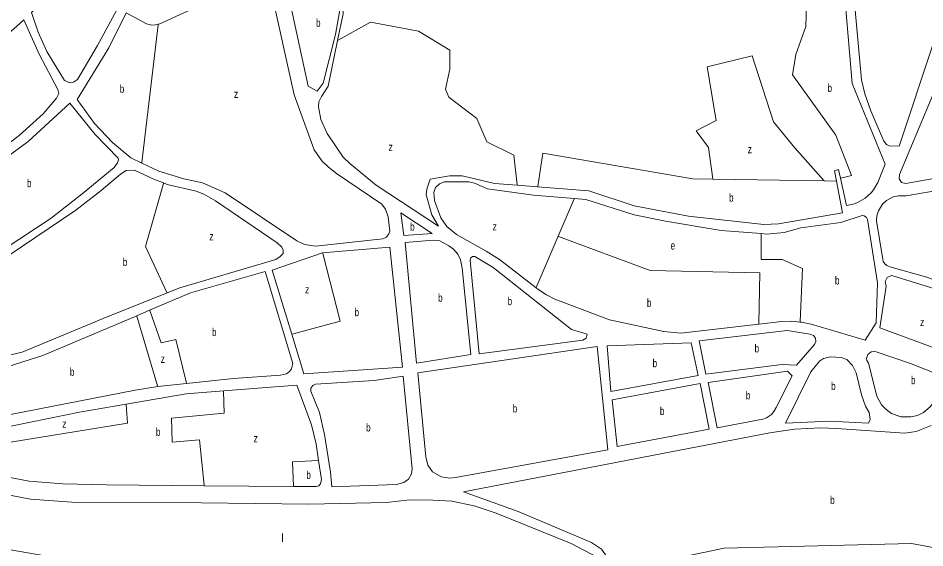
# Model space of a CAD drawing. Extents: x 639657 to 671642, y 222838 to 252123.
# Drawn here: x 647260 to 648393, y 242770 to 243432 of the extents above; entities that cross this region are included whole.
import ezdxf

# ---------------------------------------------------------------- set-up
doc = ezdxf.new("R2010")
doc.units = 0
doc.header["$LTSCALE"] = 4
doc.layers.add('1', color=7, linetype='Continuous', lineweight=13)
doc.layers.add('21', color=7, linetype='Continuous', lineweight=13)
doc.layers.add('7', color=7, linetype='Continuous')

msp = doc.modelspace()

# ---------------------------------------------------------------- linework, layer by layer
at = {"layer": '1'}
msp.add_line((647366.39, 243056.41), (647446.352, 243088.363), dxfattribs=at)
for points in [[(647659.511, 243403.842), (647666.44, 243437.38), (647666.49, 243458.21), (647652.6, 243487.91), (647648.15, 243517.14), (647673.12, 243531.85), (647744.35, 243563.09), (647743.93, 243568.24)], [(648422.61, 243491.13), (648403.74, 243399.57), (648360.92, 243271.87), (648348.47, 243272.27), (648345.25, 243273.77), (648341.8, 243278.27), (648325.61, 243315.83), (648318.04, 243337.29), (648313.91, 243354.89), (648305.3, 243450.9), (648302.9, 243465.28), (648296.83, 243487.4), (648289.48, 243508.43), (648271.56, 243546.42), (648270.863, 243547.648)], [(648283.474, 243489.31), (648294.14, 243448.08), (648302.33, 243350.14), (648343.38, 243249.49), (648334.261, 243226.399), (648329.137, 243217.36), (648326.013, 243213.472), (648318.636, 243206.778), (648310.028, 243201.764), (648305.379, 243199.959), (648295.312, 243197.797), (648287.81, 243231.752)], [(647605.35, 243335.78), (647576.45, 243465.88), (647522.68, 243456.45), (647471.91, 243440.34), (647437.48, 243424.81), (647435.39, 243424.256)], [(647435.39, 243424.256), (647431.89, 243423.33), (647427.37, 243422.92), (647420.72, 243424.88), (647395.38, 243438.31), (647373.78, 243394.79), (647334.06, 243330.08), (647355.91, 243300.34), (647378.2, 243276.39), (647400.93, 243257.39), (647414.81, 243250.724)], [(647883.99, 243223.074), (647855.47, 243225.34), (647815.09, 243234.77), (647799.18, 243234.84), (647775.09, 243230.66), (647770.76, 243218.22), (647770.31, 243211.13), (647777.33, 243186.18), (647785.67, 243171.74), (647707.79, 243223.02), (647674.76, 243250.24), (647666.4, 243258.23), (647646.49, 243287.53), (647638.37, 243305.18), (647635.4, 243320.88), (647636.07, 243327.32), (647639.31, 243333.97), (647647.73, 243346.82), (647659.511, 243403.842)], [(647414.81, 243250.724), (647436.14, 243240.48), (647467.28, 243231.11), (647490.48, 243225.85), (647519.04, 243213.69), (647608.5, 243153.35), (647617.94, 243148.79), (647631.69, 243146.8), (647715.98, 243156.09), (647720.5, 243158), (647723.31, 243162.07), (647724.61, 243165.5), (647722.51, 243183.56), (647719.31, 243193.24), (647714.6, 243199.28), (647658.18, 243237.57), (647647.88, 243245.56), (647639.95, 243253.55), (647630.32, 243267.13), (647605.35, 243335.78)], [(647442.041, 243225.842), (647430.52, 243230.19), (647405.83, 243241.9), (647395.3, 243241.51), (647388.2, 243237.03), (647364.06, 243216.29), (647332.4, 243191.72), (647247.76, 243134.91), (647171.31, 243086.44), (647193.54, 243045.09), (647213.4, 243002.25), (647265.45, 243014.28), (647366.39, 243056.41)], [(648287.81, 243231.752), (648285.44, 243242.48), (648280.29, 243240.97), (648282.672, 243228.227)], [(647446.352, 243088.363), (647462.16, 243094.68), (647582.42, 243130.26), (647587.59, 243133.89), (647591.25, 243137.74), (647591.48, 243141.82), (647589.99, 243145.7), (647583.99, 243151.09), (647506.97, 243203.43), (647492.16, 243211.88), (647482.93, 243215.57), (647446.63, 243224.11), (647442.041, 243225.842)], [(647955.094, 243206.549), (647904.01, 243210.72), (647846.64, 243218.3), (647830.32, 243225.46), (647823.23, 243227.21), (647792.71, 243227.36), (647786.68, 243224.59), (647781.94, 243220.1), (647779.56, 243213.88), (647780.6, 243203.78), (647788.5, 243182.47), (647795.77, 243171.27), (647808.21, 243161.33), (647844.91, 243140.75), (647861.64, 243130.14), (647907.471, 243094.88)], [(648282.672, 243228.227), (648290.08, 243188.58), (648210.47, 243174.86), (648192.02, 243173.96), (648097.75, 243184.47), (648029.88, 243197.2), (647973.24, 243215.98), (647909.379, 243221.055), (647883.99, 243223.074)], [(648188.47, 243162.521), (648138.58, 243166.53), (648069, 243177.96), (648030.12, 243186.03), (647969.54, 243205.37), (647955.094, 243206.549)], [(648237.342, 243052.038), (648238.97, 243051.893), (648251.225, 243049.491), (648318.4, 243029.5), (648332.3, 243051.01), (648334.1, 243101.05), (648321.663, 243180.261), (648320.357, 243182.747), (648317.516, 243184.755), (648314.75, 243185.156), (648287.97, 243176.55), (648238.4, 243169.56), (648217.37, 243163.92), (648195.7, 243161.94), (648188.47, 243162.521)], [(647740.42, 242995.46), (647724.76, 243145.52), (647640.7, 243138.38)], [(647640.7, 243138.38), (647577.87, 243116.96), (647602.347, 243036.714)], [(647603.52, 243000.16), (647569.05, 243115.06), (647475.68, 243088.39), (647424.524, 243066.76), (647408.455, 243059.965)], [(648476.48, 242986.027), (648471.926, 242985.795), (648466.808, 242987.174), (648406.66, 243018.97), (648336.83, 243045), (648344.63, 243097), (648343.674, 243102.64), (648346.179, 243107.509), (648348.428, 243109.13), (648351.99, 243110.07), (648424.51, 243087.74), (648435.69, 243080.89), (648524.382, 243016.683)], [(647907.471, 243094.88), (647909.68, 243093.18), (647920.4, 243086.04), (647930.7, 243080.62)], [(647930.7, 243080.62), (647999.33, 243054.73), (648066.99, 243040.07), (648088.46, 243038.19), (648185.583, 243049.476)], [(647408.455, 243059.965), (647291.02, 243010.31), (647221.31, 242988.03), (647232.34, 242943.28), (647235.55, 242938.54), (647240.06, 242935.95), (647243.93, 242935.72), (647250.81, 242936.33), (647406.52, 242967.06), (647432.54, 242971.25), (647434.829, 242971.494), (647470.694, 242975.31)], [(648185.583, 243049.476), (648214.439, 243052.829), (648226.531, 243053.001), (648237.342, 243052.038)], [(647602.347, 243036.714), (647617.45, 242987.2), (647740.42, 242995.46)], [(647470.694, 242975.31), (647529.52, 242981.57), (647587.99, 242985.83), (647595.52, 242987.3), (647599.83, 242990.51), (647601.99, 242993.72), (647603.52, 243000.16)], [(647635.752, 242879.043), (647632.85, 242899.45), (647626.91, 242923.55), (647608.59, 242973.27), (647516.97, 242965.991)], [(647516.97, 242965.991), (647470.13, 242962.27), (647395.114, 242949.291), (647336.79, 242939.2)], [(647336.79, 242939.2), (647234.63, 242918.77), (647234.566, 242899.31)], [(648475.98, 242756.77), (648376.31, 242775.21), (648142.52, 242769.48), (648013.13, 242742.54), (647999.2, 242754.16), (647988.99, 242768.22), (647976.55, 242776.66), (647885.12, 242815.13), (647816.64, 242839.95), (648199.3, 242913.73), (648230.16, 242918.09), (648262.57, 242919.67), (648282.75, 242919.08), (648368, 242913.27), (648382.38, 242915.24), (648400.83, 242922.59)], [(647234.566, 242899.31), (647234.44, 242860.53), (647274.18, 242853.06), (647316.08, 242849.66), (647370.88, 242848.58), (647492.894, 242847.55), (647604.567, 242846.607)], [(647604.567, 242846.607), (647632.67, 242846.37), (647635.9, 242847.43), (647638.27, 242850), (647639.15, 242855.15), (647635.752, 242879.043)]]:
    msp.add_lwpolyline(points, dxfattribs=at)
for points in [[(647384.76, 243491.2), (647349.58, 243521.21), (647332.77, 243500.45), (647315.5, 243472.16), (647299.33, 243452.25), (647294.61, 243455.92), (647276.94, 243438.81), (647285.27, 243414.29), (647296.39, 243390.18), (647318.43, 243353.78), (647324.87, 243350.96), (647329.61, 243351.8), (647334.34, 243355.21), (647359.39, 243397.65), (647399.98, 243472.67)], [(647641.45, 243501.5), (647594.53, 243477.87), (647622.58, 243346.93), (647633.74, 243340.43), (647641.29, 243350.5), (647656.71, 243411.43), (647661.72, 243439.55), (647661.34, 243461.03), (647657.69, 243461.47), (647649.34, 243475.9)], [(647095.69, 243251.99), (647084.06, 243241.51), (647123.01, 243181.4), (647157.05, 243208.13), (647198.4, 243237.39), (647261.72, 243285.26), (647291.46, 243312.21), (647308.27, 243331.91), (647311.08, 243337.48), (647310.02, 243342.64), (647286.92, 243385.92), (647267.46, 243429.61), (647242.91, 243407.8), (647216.41, 243385.78), (647161.94, 243349.7), (647117.38, 243324.96), (647097.37, 243317.52), (647065.72, 243295.94)], [(648541.65, 243363.17), (648413.08, 243359.64), (648361.44, 243236.22), (648361.03, 243231.06), (648363.83, 243226.34), (648369.42, 243225.07), (648458.03, 243240.96), (648537.61, 243266.28), (648542.76, 243269.09), (648546.39, 243273.61), (648548.31, 243279.63), (648548.29, 243288)], [(647356.73, 243286.37), (647324.81, 243325.39), (647272.66, 243277.48), (647244.23, 243256.54), (647224, 243245.02), (647161.1, 243196.72), (647200.85, 243115.76), (647301.63, 243181.75), (647340.41, 243212.1), (647380.26, 243245.02), (647384.58, 243250.8), (647385.88, 243254.66), (647385.46, 243257.03)], [(648464.73, 243143.03), (648456.986, 243224.773), (648369.833, 243209.6), (648360.096, 243209.938), (648353.72, 243208.468), (648345.072, 243203.874), (648340.285, 243199.413), (648335.092, 243191.11), (648333.177, 243184.853), (648332.605, 243178.335), (648340.03, 243132.64), (648341.237, 243127.725), (648342.994, 243124.787), (648345.572, 243122.536), (648349.293, 243121.063), (648395.7, 243108.07), (648437.853, 243092.054), (648444.279, 243090.654), (648450.583, 243092.658), (648455.04, 243097.547)], [(647738.441, 243188.335), (647742.161, 243160.051), (647777.81, 243162.849)], [(647743.7, 243151.53), (647758.06, 243000.62), (647826.02, 243011.27), (647815.18, 243119.19), (647812.84, 243129.72), (647809.64, 243136.83), (647804.07, 243143.3), (647798.5, 243147.41), (647787.34, 243153.69), (647778.95, 243154.16)], [(647825.3, 243124.72), (647836.13, 243012.3), (647965.8, 243029.31), (647969.89, 243032.09), (647971.41, 243036.81), (647951.87, 243042.92), (647853.66, 243120.3), (647830.91, 243133.94), (647828.12, 243133.95), (647825.97, 243132.46), (647824.88, 243129.24)], [(648221.13, 243041.29), (648111.24, 243028.57), (648119.51, 242986.93), (648214.58, 242999.18), (648232.62, 242998.15), (648255.308, 243023.763), (648256.973, 243027.605), (648256.493, 243031.766), (648253.997, 243035.128), (648249.689, 243036.848)], [(647996.94, 242892.29), (647983.83, 243021.28), (647759.53, 242988.37), (647769.72, 242883.45), (647772.05, 242873.34), (647778.04, 242864.93), (647788.76, 242858.43), (647799.5, 242856.88), (647806.81, 242857.92)], [(647996.25, 243022.162), (648000.74, 242965.03), (648109.85, 242985.4), (648101.38, 243026.19)], [(648399.77, 242946.15), (648426.73, 242979.72), (648375.15, 243000.42), (648332.399, 243014.709), (648329.742, 243015.368), (648326.131, 243014.92), (648321.816, 243011.66), (648320.242, 243006.487), (648320.72, 243003.791), (648322.566, 243000.707), (648332.976, 242959.498), (648338.939, 242948.566), (648344.684, 242942.536), (648351.557, 242937.831), (648363.315, 242933.693), (648375.776, 242933.391), (648383.871, 242935.351), (648391.382, 242938.951)], [(648274.14, 242928.29), (648219.19, 242925.58), (648250.79, 242989.66), (648261.49, 243003), (648266.64, 243006.45), (648275.43, 243008.62), (648288.53, 243007.79), (648295.84, 243005.02), (648302.94, 242997.73), (648307.47, 242988.72), (648313.99, 242961.03), (648319.18, 242947.08), (648323.49, 242939.15), (648324.8, 242930.35), (648322.88, 242925.83)], [(647741.25, 242984.28), (647705.12, 242978.86), (647631.81, 242974.46), (647628.36, 242972.76), (647626.2, 242969.54), (647626.19, 242965.67), (647636.64, 242939.19), (647643.21, 242911.44), (647650.79, 242864.56), (647652.23, 242846.28), (647733.06, 242849.14), (647742.31, 242851.46), (647747.91, 242855.74), (647751.59, 242862.17), (647752.47, 242868.61)], [(648221.69, 242990.82), (648122.33, 242976.63), (648133.64, 242919.96), (648190.64, 242930.815), (648195.36, 242932.431), (648201.448, 242936.531), (648204.668, 242940.231), (648207.355, 242945.127), (648227.28, 242984.82)], [(648008.54, 242896.68), (648002.358, 242954.646), (648112.24, 242975.1), (648123.55, 242918.21)], [(647991.27, 242745.85), (647990.43, 242750.15), (647984.44, 242757.92), (647951.4, 242775.27), (647857.39, 242813.32), (647829.91, 242822.26), (647802.2, 242827.98), (647778.35, 242829.59), (647749.54, 242829.72), (647720.73, 242826.63), (647623.35, 242824.27), (647489.24, 242826.15), (647327.61, 242826.83), (647275.61, 242830.7), (647234.15, 242838.39), (647231.34, 242770.49), (647354.21, 242749.56), (647379.34, 242746.66), (647649.45, 242727.01), (647748.71, 242716.24), (647913.16, 242722.58), (647978.12, 242735.6), (647986.51, 242737.92), (647990.83, 242743.06)]]:
    msp.add_lwpolyline(points, close=True, dxfattribs=at)
at = {"layer": '21'}
for points in [[(648287.81, 243231.752), (648288.31, 243231.877), (648301.708, 243235.229), (648282.136, 243285.581), (648227.614, 243361.109), (648231.808, 243386.285), (648244.39, 243421.251), (648245.788, 243463.211), (648226.216, 243492.583), (648282.974, 243489.339), (648283.474, 243489.31)], [(647435.39, 243424.256), (647435.282, 243423.345), (647414.869, 243251.224), (647414.81, 243250.724)], [(647883.99, 243223.074), (647883.93, 243223.573), (647879.512, 243260.405), (647845.961, 243277.189), (647833.379, 243306.561), (647798.429, 243333.135), (647794.235, 243342.926), (647799.827, 243368.102), (647799.827, 243391.879), (647760.683, 243415.656), (647700.569, 243426.846), (647660.011, 243404.122), (647659.511, 243403.842)], [(648128.412, 243230.639), (648128.341, 243231.139), (648122.764, 243270.195), (648107.386, 243291.175), (648132.55, 243303.763), (648121.366, 243370.899), (648177.286, 243384.886), (648203.848, 243302.365), (648230.41, 243270.195), (648266.864, 243228.967), (648267.306, 243228.467)], [(648128.412, 243230.639), (648103.192, 243231.033), (647915.86, 243263.202), (647909.456, 243221.555), (647909.379, 243221.055)], [(648282.672, 243228.227), (648282.171, 243228.235), (648267.306, 243228.467), (648128.412, 243230.639)], [(647442.041, 243225.842), (647441.9, 243225.342), (647419.572, 243146.414), (647446.121, 243088.863), (647446.352, 243088.363)], [(647955.094, 243206.549), (647954.881, 243206.049), (647934.895, 243159.184)], [(648237.342, 243052.038), (648237.37, 243052.711), (648240.196, 243119.14), (648215.032, 243130.329), (648188.47, 243130.329), (648188.47, 243162.021), (648188.47, 243162.521)], [(647934.895, 243159.184), (647907.608, 243095.202), (647907.471, 243094.88)], [(647934.895, 243159.184), (647935.395, 243158.998), (648050.068, 243116.342), (648187.072, 243113.545), (648185.595, 243049.976), (648185.583, 243049.476)], [(647640.7, 243138.38), (647640.828, 243137.88), (647662.475, 243053.053), (647602.847, 243036.85), (647602.347, 243036.714)], [(647424.524, 243066.76), (647424.704, 243066.26), (647439.144, 243026.129), (647457.318, 243030.325), (647470.572, 242975.81), (647470.694, 242975.31)], [(647408.455, 243059.965), (647408.604, 243059.465), (647434.644, 242972.113), (647434.829, 242971.494)], [(647516.97, 242965.991), (647516.985, 242965.491), (647517.782, 242938.363), (647452.076, 242932.069), (647452.775, 242901.998), (647487.026, 242904.795), (647492.843, 242848.05), (647492.894, 242847.55)], [(647234.566, 242899.31), (647235.067, 242899.392), (647396.855, 242925.775), (647395.151, 242948.791), (647395.114, 242949.291)], [(647635.752, 242879.043), (647635.252, 242879.02), (647603.06, 242877.521), (647604.543, 242847.107), (647604.567, 242846.607)]]:
    msp.add_lwpolyline(points, dxfattribs=at)

# ---------------------------------------------------------------- texts
at = {"layer": '7'}
for s, width, p in [('b', 0.75, (647632.565, 243420.965)), ('b', 0.75, (647387.318, 243338.51)), ('b', 0.75, (648271.582, 243339.628)), ('z', 0.8, (647530.009, 243332.178)), ('z', 0.8, (647723.09, 243265.817)), ('z', 0.8, (648171.847, 243263.019)), ('b', 0.75, (647271.417, 243220.575)), ('b', 0.75, (648148.558, 243202.559)), ('b', 0.75, (647750.117, 243166.206)), ('z', 0.8, (647853.104, 243166.512)), ('z', 0.8, (647499.253, 243154.197)), ('e', 0.75, (648075.564, 243142.599)), ('b', 0.75, (647391.135, 243122.075)), ('b', 0.75, (648280.818, 243098.969)), ('z', 0.8, (647618.782, 243087.76)), ('b', 0.75, (647785.067, 243077.39)), ('b', 0.75, (647871.902, 243073.125)), ('b', 0.75, (648045.954, 243070.995)), ('b', 0.75, (647680.638, 243059.367)), ('z', 0.8, (648387.14, 243046.924)), ('b', 0.75, (647502.559, 243034.481)), ('b', 0.75, (648180.435, 243014.11)), ('z', 0.8, (647438.44, 243001.043)), ('b', 0.75, (648053.033, 242995.61)), ('b', 0.75, (647325.013, 242984.829)), ('b', 0.75, (648375.829, 242974.379)), ('b', 0.75, (648276.113, 242967.1)), ('b', 0.75, (648169.538, 242955.39)), ('b', 0.75, (647878.251, 242939.08)), ('b', 0.75, (648062.197, 242935.89)), ('z', 0.8, (647315.416, 242919.921)), ('b', 0.75, (647695.122, 242915.28)), ('b', 0.75, (647432.447, 242909.82)), ('z', 0.8, (647554.474, 242901.738)), ('b', 0.75, (647620.479, 242855.971)), ('b', 0.75, (648274.919, 242824.6))]:
    msp.add_text(s, height=10, dxfattribs=dict(at, width=width)).set_placement(p)
msp.add_text('l', height=10, dxfattribs=at).set_placement((647588.985, 242777.315))

doc.saveas('drawing.dxf')
